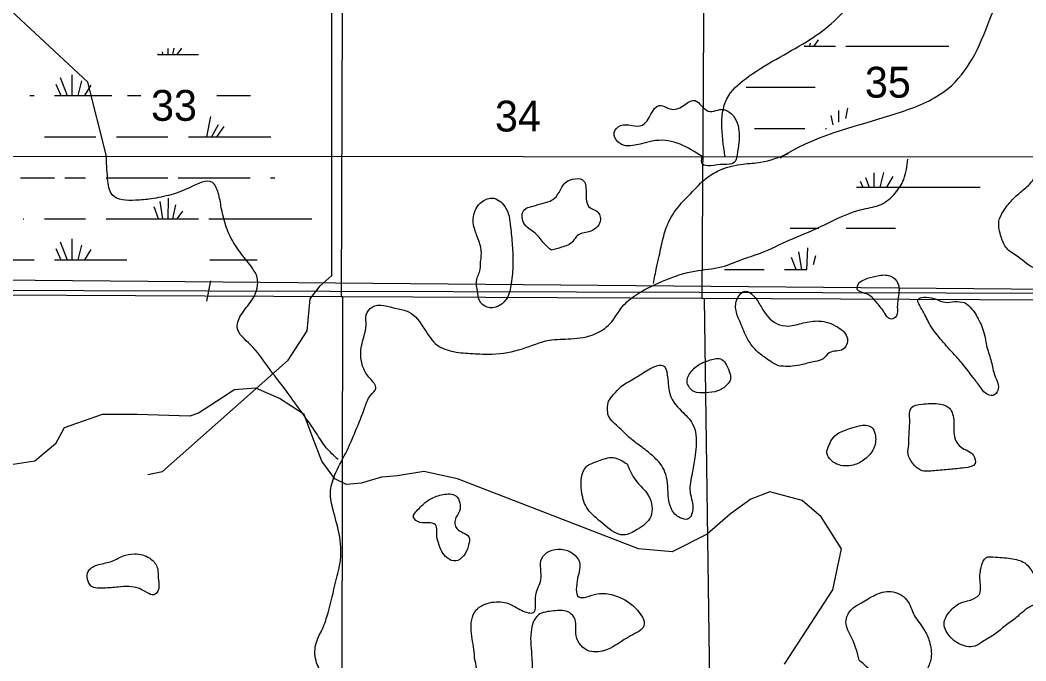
# Model space of a CAD drawing. Extents: x 408847 to 817539, y 923858 to 1151780.
# Drawn here: x 616897 to 631568, y 1007384 to 1016739 of the extents above; entities that cross this region are included whole.
import ezdxf

# ---------------------------------------------------------------- set-up
doc = ezdxf.new("R2010")
doc.units = 0
for name, color, linetype in [('Cities Incorporated Linear Boundaries', 7, 'Continuous'), ('Lakes and Ponds', 7, 'Continuous'), ('Level 43', 7, 'Continuous'), ('Local Roads Paved', 7, 'Continuous'), ('Narrow River Creek and Branch and Slough', 7, 'Continuous'), ('Quad Borders', 7, 'Continuous'), ('Section Lines', 7, 'Continuous'), ('Swamps', 7, 'Continuous')]:
    doc.layers.add(name, color=color, linetype=linetype)

msp = doc.modelspace()

# ---------------------------------------------------------------- linework, layer by layer
at = {"layer": 'Cities Incorporated Linear Boundaries'}
msp.add_line((637441, 1012760), (573420, 1013321), dxfattribs=at)
msp.add_lwpolyline([(605246, 1012826), (637589, 1012739), (637461, 996763)], dxfattribs=at)
at = {"layer": 'Lakes and Ponds'}
msp.add_line((626848, 1014748), (626848, 1014748), dxfattribs=at)
for points in [[(626848, 1014748), (626165, 1014979), (625617, 1014962), (625563, 1015097), (625653, 1015199), (625976, 1015206), (626219, 1015492), (626433, 1015436), (626745, 1015563), (626935, 1015411), (627161, 1015434), (627275, 1015370), (627349, 1014728)], [(627349, 1014728), (627317, 1014663), (627155, 1014633), (626969, 1014614), (626849, 1014638), (626848, 1014748)], [(632137, 1014358), (632033, 1014510), (631879, 1014617), (631745, 1014543), (631665, 1014395), (631531, 1014261), (631370, 1014115), (631240, 1013951), (631176, 1013803), (631209, 1013571), (631289, 1013408), (631455, 1013282), (631707, 1013119), (631921, 1013139), (632239, 1013220), (632405, 1013358), (632514, 1013570), (632590, 1013786), (632747, 1013938), (632845, 1014168), (632766, 1014501), (632545, 1014535), (632423, 1014470), (632289, 1014392), (632137, 1014358)], [(624648, 1013380), (624796, 1013422), (624960, 1013508), (625024, 1013592), (625194, 1013650), (625359, 1013800), (625311, 1013948), (625209, 1014002), (625153, 1014229), (625102, 1014407), (624956, 1014417), (624849, 1014363), (624759, 1014223), (624659, 1014113), (624525, 1014066), (624377, 1014024), (624246, 1013964), (624238, 1013786), (624416, 1013623), (624544, 1013473), (624648, 1013380)], [(623615, 1013214), (623621, 1013256), (623617, 1013420), (623552, 1013615), (623506, 1013837), (623608, 1014065), (623782, 1014141), (623968, 1014020), (624052, 1013722), (624077, 1013448), (624085, 1013181), (624061, 1012893), (623996, 1012677), (623876, 1012565), (623708, 1012547), (623598, 1012645), (623570, 1012786)], [(623570, 1012786), (623556, 1012856), (623566, 1012982), (623597, 1013060), (623615, 1013214)], [(629131, 1012904), (629107, 1012816), (629267, 1012731), (629371, 1012643), (629489, 1012490), (629608, 1012374), (629679, 1012420), (629693, 1012554), (629717, 1012768), (629681, 1012935), (629566, 1013011), (629381, 1013001), (629219, 1012954), (629131, 1012904)], [(627959, 1011690), (628161, 1011686), (628309, 1011712), (628493, 1011755), (628609, 1011793), (628699, 1011883), (628901, 1011933), (628964, 1012089), (628820, 1012259), (628550, 1012346), (628320, 1012318), (628104, 1012273), (627932, 1012309), (627710, 1012546), (627602, 1012710), (627472, 1012781), (627362, 1012679), (627340, 1012496), (627403, 1012320), (627507, 1012086), (627619, 1011933), (627749, 1011821), (627847, 1011753), (627959, 1011690)], [(630673, 1012618), (630527, 1012629), (630389, 1012619), (630261, 1012663), (630113, 1012694), (629999, 1012662), (630049, 1012521), (630157, 1012313), (630320, 1012088), (630506, 1011876), (630646, 1011721), (630794, 1011527), (630904, 1011382), (630977, 1011294), (631091, 1011260), (631160, 1011334), (631116, 1011548), (631064, 1011753), (631001, 1011963), (630955, 1012179), (630859, 1012404), (630781, 1012520), (630673, 1012618)], [(627242, 1011611), (627112, 1011794), (626942, 1011770), (626830, 1011726), (626680, 1011599), (626629, 1011446), (626723, 1011318), (626899, 1011298), (627072, 1011325), (627208, 1011415), (627260, 1011501), (627242, 1011611)], [(625478, 1011178), (625480, 1010964), (625642, 1010783), (625804, 1010629), (625970, 1010504), (626141, 1010362), (626257, 1010232), (626315, 1010107), (626345, 1009935), (626398, 1009601), (626524, 1009474), (626640, 1009456), (626709, 1009622), (626669, 1009856), (626701, 1010123), (626740, 1010347), (626754, 1010685), (626707, 1010842), (626545, 1011032), (626363, 1011329), (626268, 1011699), (626058, 1011634), (625893, 1011530), (625697, 1011414), (625478, 1011178)], [(629862, 1010543), (629849, 1010409), (629919, 1010267), (630031, 1010169), (630233, 1010160), (630457, 1010180), (630673, 1010203), (630826, 1010265), (630806, 1010381), (630622, 1010506), (630536, 1010622), (630515, 1010909), (630435, 1011089), (630289, 1011139), (630053, 1011132), (629897, 1011080), (629874, 1010906), (629866, 1010728), (629862, 1010543)], [(628701, 1010537), (628665, 1010417), (628731, 1010309), (628843, 1010245), (629075, 1010250), (629237, 1010344), (629355, 1010504), (629370, 1010692), (629316, 1010797), (629138, 1010817), (628994, 1010775), (628805, 1010689), (628725, 1010596), (628701, 1010537)], [(625755, 1010255), (625547, 1010353), (625333, 1010303), (625153, 1010216), (625088, 1009873), (625158, 1009629), (625366, 1009414), (625705, 1009223), (625900, 1009301), (626096, 1009493), (626065, 1009795), (625919, 1009970), (625781, 1010188), (625755, 1010255)], [(622717, 1009611), (622636, 1009479), (622730, 1009407), (622854, 1009401), (622954, 1009371), (622976, 1009232), (622998, 1009106), (623050, 1008982), (623126, 1008888), (623252, 1008843), (623366, 1008919), (623434, 1009053), (623442, 1009197), (623266, 1009316), (623247, 1009458), (623307, 1009570), (623253, 1009793), (623067, 1009813), (622887, 1009751), (622789, 1009681), (622717, 1009611)], [(618637, 1008441), (618753, 1008379), (618847, 1008351), (618907, 1008403), (618915, 1008567), (618893, 1008759), (618787, 1008884), (618567, 1008946), (618393, 1008912), (618217, 1008833), (618017, 1008783), (617891, 1008689), (617936, 1008477), (618116, 1008446), (618328, 1008462), (618483, 1008472), (618637, 1008441)], [(623527, 1007419), (623555, 1007279), (623585, 1006987), (623634, 1006806), (623598, 1006590), (623492, 1006586), (623192, 1006571), (622942, 1006525), (622733, 1006399), (622819, 1006163), (622937, 1005954), (623062, 1005602), (623300, 1005425), (623532, 1005477), (623696, 1005615), (623799, 1005889), (623745, 1006219), (623708, 1006466), (623754, 1006562), (624016, 1006617), (624273, 1006745), (624377, 1006929), (624371, 1007163), (624362, 1007426), (624350, 1007808), (624457, 1008056), (624679, 1008114), (624879, 1008104), (624979, 1008019), (625007, 1007749), (625200, 1007528), (625453, 1007548), (625803, 1007751), (625997, 1007895), (625872, 1008156), (625552, 1008345), (625314, 1008363), (625046, 1008319), (625030, 1008590), (625056, 1008828), (624791, 1009015), (624506, 1008879), (624494, 1008569), (624419, 1008343), (624385, 1008090), (624213, 1008123), (624019, 1008223), (623779, 1008240), (623547, 1008124), (623476, 1007822), (623522, 1007515), (623527, 1007419)], [(631482, 1008065), (631585, 1008147), (631719, 1008239), (631777, 1008375), (631737, 1008549), (631663, 1008682), (631574, 1008798), (631376, 1008875), (631124, 1008901), (630985, 1008889), (630921, 1008771), (630899, 1008557), (630885, 1008349), (630758, 1008273), (630608, 1008227), (630456, 1008103), (630376, 1007927), (630465, 1007735), (630497, 1007701), (630585, 1007638), (630823, 1007600), (630955, 1007676), (631114, 1007774), (631268, 1007898), (631424, 1008013), (631482, 1008065)], [(629138, 1007393), (629278, 1007264), (629424, 1007088), (629584, 1006987), (629816, 1006965), (629984, 1007065), (630130, 1007265), (630185, 1007429), (630161, 1007667), (630081, 1007844), (629944, 1008044), (629828, 1008277), (629600, 1008397), (629364, 1008344), (629169, 1008234), (629033, 1008144), (628943, 1007952), (629031, 1007717), (629138, 1007393)]]:
    msp.add_spline(points, degree=3, dxfattribs=at)
at = {"layer": 'Local Roads Paved'}
for points in [[(620636, 1011626), (620807, 1011775), (621083, 1012202), (621126, 1012670), (621275, 1012862), (621446, 1013011), (621446, 1020417), (621467, 1020567), (621680, 1020631), (621722, 1020737), (621658, 1020908), (621509, 1021057), (621573, 1023202)], [(618762, 1010108), (618975, 1010151), (620636, 1011626)], [(619925, 1011279), (619499, 1011002), (619371, 1010959), (618604, 1010980), (618093, 1010980), (617539, 1010788), (617412, 1010554), (617113, 1010298), (616538, 1010213)], [(628048, 1007337), (628751, 1008424), (628879, 1009021), (628580, 1009489), (628304, 1009724), (627835, 1009852), (627558, 1009745), (627260, 1009532), (626919, 1009234), (626408, 1008978), (625918, 1009021), (623277, 1010043), (622787, 1010150), (622404, 1010086), (622170, 1010065), (621871, 1009979), (621658, 1009958), (621488, 1010043), (621296, 1010299), (621169, 1010640), (621041, 1010981), (620679, 1011215), (620338, 1011365), (620019, 1011343), (619925, 1011279)]]:
    msp.add_lwpolyline(points, dxfattribs=at)
at = {"layer": 'Narrow River Creek and Branch and Slough'}
msp.add_lwpolyline([(618154, 1014774), (617887, 1015834), (616765, 1016876), (616357, 1018223), (616454, 1021936)], dxfattribs=at)
for points in [[(627983, 1014730), (628056, 1014776), (629754, 1015400), (630434, 1015741), (630783, 1016167), (631043, 1016752), (631244, 1017120), (632290, 1017386), (632597, 1017678), (632892, 1018693), (633132, 1018837), (633483, 1018897), (633585, 1018913), (633947, 1018988), (634162, 1019164), (634351, 1019494), (634626, 1020345), (635513, 1021159), (635735, 1022028), (635946, 1022977), (636483, 1023764), (636686, 1024124), (637176, 1024604), (637329, 1025050), (637346, 1025389), (637251, 1026583), (637487, 1027030)], [(627179, 1014753), (627234, 1015637), (627529, 1015919), (628419, 1016456), (629081, 1017082), (629210, 1017432), (628931, 1017759), (628856, 1018084), (629197, 1018514), (628801, 1019887), (628629, 1020456), (628540, 1021130), (628318, 1021597), (628065, 1022140)], [(621535, 1010326), (621363, 1010497), (621216, 1010713), (621014, 1011000), (620794, 1011307), (620511, 1011680), (620259, 1011999), (620064, 1012253), (620134, 1012458), (620296, 1012680), (620355, 1012982), (620261, 1013150), (620109, 1013349), (619960, 1013583), (619832, 1014000), (619787, 1014216), (619703, 1014367), (619367, 1014291), (619096, 1014190), (618810, 1014130), (618580, 1014108), (618240, 1014189), (618174, 1014422), (618154, 1014774)], [(621239, 996732), (621251, 996910), (621185, 997065), (621095, 997211), (621020, 997375), (620962, 997626), (620973, 998002), (621147, 998238), (621340, 998442), (621538, 998706), (621719, 998908), (621769, 999012), (621833, 999346), (621888, 999685), (621960, 1000031), (622017, 1000257), (622047, 1000571), (622104, 1000928), (622136, 1001092), (622135, 1001292), (622089, 1001601), (622012, 1001951), (621878, 1002412), (621831, 1002704), (621763, 1003079), (621732, 1003335), (621695, 1003876), (621727, 1004231), (621780, 1004595), (621822, 1004779), (621831, 1005069), (621783, 1005338), (621719, 1005604), (621672, 1005937), (621649, 1006395), (621631, 1006774), (621452, 1007046), (621316, 1007187), (621214, 1007385), (621219, 1007658), (621311, 1007860), (621389, 1008088), (621504, 1008548), (621569, 1008855), (621551, 1009237), (621462, 1009590), (621424, 1009840), (621485, 1010092), (621647, 1010418), (621790, 1010742), (621927, 1011087), (622009, 1011259), (622085, 1011365), (622001, 1011509), (621901, 1011667), (621866, 1011856), (621910, 1012112), (621945, 1012292), (621945, 1012436), (622031, 1012548), (622391, 1012528), (622561, 1012481), (622799, 1012224), (622981, 1011996), (623221, 1011899), (623499, 1011871), (623781, 1011864), (624223, 1011941), (624615, 1012065), (624932, 1012086), (625286, 1012158), (625500, 1012304), (625703, 1012580), (625911, 1012747), (626318, 1012949), (626738, 1013076), (627128, 1013136), (627477, 1013263), (627641, 1013317), (628072, 1013506), (628504, 1013692), (628814, 1013841), (629201, 1013981), (629457, 1014048), (629662, 1014214), (629786, 1014414), (629848, 1014707)], [(626134, 1012895), (626182, 1013127), (626220, 1013295), (626277, 1013556), (626359, 1013794), (626524, 1014044), (626676, 1014204), (626917, 1014440), (627125, 1014559), (627443, 1014637), (627699, 1014664), (628106, 1014794)]]:
    msp.add_spline(points, degree=3, dxfattribs=at)
at = {"layer": 'Quad Borders'}
msp.add_line((615571, 1014751), (656229, 1014731), dxfattribs=at)
at = {"layer": 'Section Lines'}
for p, q in [((616361, 1012728), (621605, 1012703)), ((621579, 1012703), (626841, 1012678)), ((621596, 1007172), (621605, 1012703)), ((626841, 1012678), (632151, 1012652)), ((626958, 1007062), (626881, 1012678))]:
    msp.add_line(p, q, dxfattribs=at)
for points in [[(621598, 1018242), (621579, 1012703)], [(626873, 1018260), (626841, 1012678)]]:
    msp.add_lwpolyline(points, dxfattribs=at)
at = {"layer": 'Swamps'}
for p, q in [((628943, 1016359), (630443, 1016359)), ((617481, 1015900), (617584, 1015637)), ((617795, 1015852), (617741, 1015637)), ((617420, 1015803), (617491, 1015637)), ((617928, 1015791), (617838, 1015637)), ((628043, 1015759), (628493, 1015759)), ((619675, 1015332), (619616, 1015037)), ((619784, 1015211), (619690, 1015037)), ((619868, 1015187), (619769, 1015038)), ((628043, 1015159), (628343, 1015159)), ((617251, 1015037), (618001, 1015037)), ((618301, 1015037), (618751, 1015037)), ((618751, 1015037), (619051, 1015037)), ((629493, 1014514), (629439, 1014300)), ((617551, 1014437), (617851, 1014437)), ((618151, 1014437), (618751, 1014437)), ((618751, 1014437), (619051, 1014437)), ((619201, 1014437), (620251, 1014437)), ((629626, 1014454), (629536, 1014300)), ((629099, 1014300), (630449, 1014300)), ((630449, 1014300), (630899, 1014300)), ((618979, 1013837), (618940, 1014091)), ((619057, 1013837), (619063, 1014141)), ((618917, 1013838), (618851, 1014011)), ((619125, 1013837), (619167, 1014043)), ((619187, 1013837), (619271, 1013951)), ((617251, 1013837), (617851, 1013837)), ((618151, 1013837), (618751, 1013837)), ((618751, 1013837), (619501, 1013837)), ((619651, 1013837), (621151, 1013837)), ((617481, 1013500), (617584, 1013237)), ((617650, 1013548), (617650, 1013237)), ((617420, 1013403), (617491, 1013237)), ((617795, 1013452), (617741, 1013237)), ((617928, 1013391), (617838, 1013237)), ((628300, 1013100), (628254, 1013354)), ((616651, 1013237), (617101, 1013237)), ((628215, 1013100), (628149, 1013272)), ((619675, 1012932), (619616, 1012637))]:
    msp.add_line(p, q, dxfattribs=at)
for points in [[(628479, 1016359), (628545, 1016449)], [(618979, 1016237), (618973, 1016277)], [(619057, 1016237), (619059, 1016323)], [(619125, 1016237), (619144, 1016331)], [(619187, 1016237), (619255, 1016329)], [(628335, 1016359), (628793, 1016359)], [(628349, 1016359), (628350, 1016366)], [(628416, 1016359), (628425, 1016401)], [(618899, 1016237), (619501, 1016237)], [(618917, 1016238), (618914, 1016246)], [(617650, 1015942), (617650, 1015637)], [(627488, 1015759), (628043, 1015759)], [(617037, 1015637), (617101, 1015637)], [(617401, 1015637), (618236, 1015637)], [(618465, 1015637), (618660, 1015637)], [(619768, 1015637), (620258, 1015637)], [(628834, 1015418), (628834, 1015250)], [(628967, 1015454), (628937, 1015303)], [(628725, 1015345), (628753, 1015208)], [(627608, 1015159), (628043, 1015159)], [(628643, 1015159), (628659, 1015159)], [(619351, 1015037), (620556, 1015037)], [(629348, 1014507), (629348, 1014300)], [(616902, 1014437), (617401, 1014437)], [(620551, 1014437), (620611, 1014437)], [(629153, 1014386), (629189, 1014300)], [(629227, 1014440), (629282, 1014300)], [(616940, 1013837), (616951, 1013837)], [(628131, 1013700), (628549, 1013700)], [(628949, 1013700), (629664, 1013700)], [(628371, 1013100), (628388, 1013416)], [(617401, 1013237), (618453, 1013237)], [(619663, 1013237), (620356, 1013237)], [(628468, 1013173), (628506, 1013304)], [(627170, 1013100), (627749, 1013100)], [(628049, 1013100), (628374, 1013100)]]:
    msp.add_lwpolyline(points, dxfattribs=at)

# ---------------------------------------------------------------- texts
at = {"layer": 'Level 43'}
for s, p in [('35', (629220, 1015607)), ('33', (618807, 1015269)), ('34', (623824, 1015113))]:
    msp.add_text(s, height=450, rotation=359.9999, dxfattribs=at).set_placement(p)

doc.saveas('drawing.dxf')
